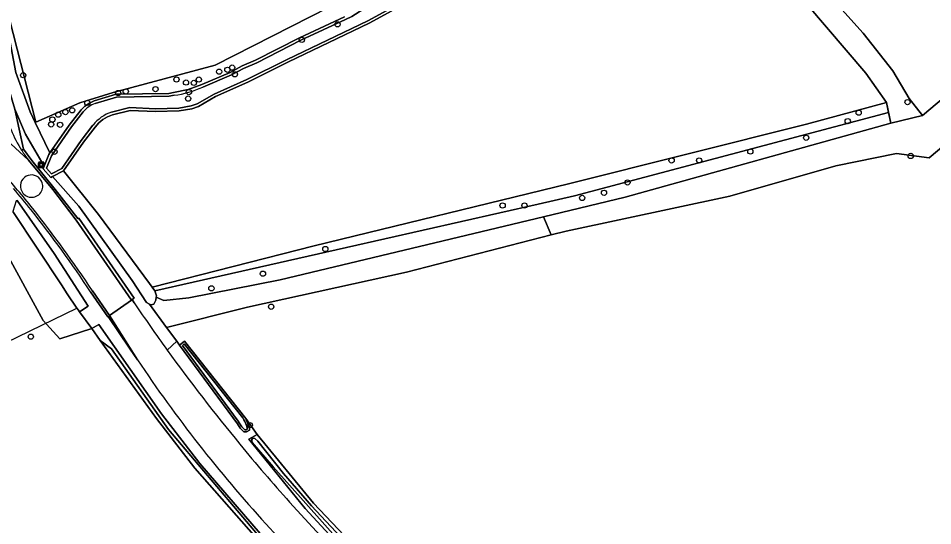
# Model space of a CAD drawing. Extents: x 164494 to 166241, y 382475 to 384495.
# Drawn here: x 165384 to 165555, y 382798.6 to 382893.4 of the extents above; entities that cross this region are included whole.
import ezdxf

# ---------------------------------------------------------------- set-up
doc = ezdxf.new("R2010")
doc.units = 0
for name, color, linetype in [('IMGEO_Berm_halfverhard', 7, 'Continuous'), ('IMGEO_Boom', 7, 'Continuous'), ('IMGEO_Bouwland', 7, 'Continuous'), ('IMGEO_Grasland_agrarisch', 7, 'Continuous'), ('IMGEO_Grasland_overig', 7, 'Continuous'), ('IMGEO_Groenvoorziening', 7, 'Continuous'), ('IMGEO_Hek', 7, 'Continuous'), ('IMGEO_Loofbos', 7, 'Continuous'), ('IMGEO_Oever', 7, 'Continuous'), ('IMGEO_Rijbaan_lokaal_gesloten', 7, 'Continuous'), ('IMGEO_Rijbaan_lokaal_open', 7, 'Continuous'), ('IMGEO_Waterloop', 7, 'Continuous'), ('IMGEO_Wegwijzer', 7, 'Continuous')]:
    doc.layers.add(name, color=color, linetype=linetype)

msp = doc.modelspace()

# ---------------------------------------------------------------- linework, layer by layer
at = {"layer": 'IMGEO_Berm_halfverhard'}
for points in [[(165385.01, 382868.98), (165384.67, 382868.78)], [(165385.95, 382866.94), (165390.5, 382861.41), (165394.87, 382855.73), (165405.21, 382840.78), (165405.31, 382840.85), (165405.7, 382841.13), (165395.37, 382856.06), (165395.18, 382855.94), (165395.15, 382855.99), (165390.91, 382861.46), (165386.55, 382866.83), (165385.01, 382868.98)], [(165397.57, 382842.29), (165400.77, 382837.66), (165400.82, 382837.69), (165404.81, 382831.76), (165406.31, 382829.61), (165401.09, 382837.88), (165397.9, 382842.51)]]:
    msp.add_lwpolyline(points, dxfattribs=at)
for centre, radius, start, end in [((165406.99, 382882.89), 26.4, 212.3054, 217.1627), ((165318.84, 382805.51), 85.74, 37.6324, 43.6202), ((165318.7, 382805.39), 85.53, 37.6329, 41.118), ((165217.8, 382723.48), 215.48, 33.4617, 38.501), ((165217.82, 382723.48), 215.86, 33.4631, 38.5029)]:
    msp.add_arc(centre, radius, start, end, dxfattribs=at)
at = {"layer": 'IMGEO_Boom'}
for centre in [(165443.75, 382892.31), (165437.07, 382889.41), (165424.02, 382884.22), (165384.96, 382882.8), (165421.6, 382883.46), (165423.14, 382883.82), (165424.54, 382882.97), (165413.61, 382882), (165415.41, 382881.43), (165416.88, 382881.36), (165417.8, 382881.99), (165402.72, 382879.47), (165404.13, 382879.76), (165409.7, 382880.2), (165415.95, 382879.64), (165396.96, 382877.63), (165415.8, 382878.43), (165550.34, 382877.77), (165391.52, 382875.42), (165392.85, 382875.91), (165394.1, 382876.24), (165541.2, 382875.79), (165390.42, 382874.52), (165539.15, 382874.21), (165390.18, 382873.6), (165391.85, 382873.53), (165531.38, 382871.11), (165520.94, 382868.54), (165390.82, 382868.5), (165506.21, 382866.87), (165511.36, 382866.87), (165550.92, 382867.71), (165497.96, 382862.76), (165493.57, 382860.83), (165474.61, 382858.45), (165478.7, 382858.45), (165489.47, 382859.86), (165441.46, 382850.31), (165429.79, 382845.7), (165420.15, 382842.97), (165431.33, 382839.53), (165386.37, 382833.93), (165427.35, 382817.4)]:
    msp.add_circle(centre, 0.489, dxfattribs=at)
at = {"layer": 'IMGEO_Bouwland'}
msp.add_lwpolyline([(165558.65, 382870.98), (165554.39, 382867.37), (165548.24, 382868.14), (165536.92, 382865.85), (165517.07, 382860.19), (165486.49, 382853.68), (165483.7, 382852.96), (165456.64, 382845.98), (165426.92, 382839.47), (165411.78, 382835.67), (165413.69, 382833.08), (165414.2, 382832.37), (165415.15, 382833.12), (165426.59, 382818.65), (165428.7, 382815.63), (165439.25, 382802.82), (165448.48, 382793.1)], dxfattribs=at)
at = {"layer": 'IMGEO_Grasland_agrarisch'}
for points in [[(165382.4, 382893.29), (165387.31, 382874.04), (165395.54, 382877.65), (165401.8, 382879.59), (165420.87, 382884.69), (165449.26, 382899.22), (165464.26, 382919.9), (165486.67, 382941.15), (165468.6, 382959.91), (165432.65, 383004.94), (165434.12, 383008.29), (165433.69, 383008.98), (165432.77, 383010.82)], [(165453.9, 382894.81), (165449.65, 382892.52), (165434.55, 382885.28), (165426.99, 382881.5), (165420.93, 382878.8), (165417.73, 382876.97), (165416.48, 382876.54), (165414.12, 382876.12), (165409.7, 382876), (165404.96, 382876.23), (165401.64, 382875.42), (165400.73, 382875.02), (165399.88, 382874.5), (165399.11, 382873.87), (165398.42, 382873.12), (165396.21, 382870.3), (165392.5, 382864.94), (165399.02, 382856.75), (165408.6, 382843.84), (165409.1, 382843.17), (165439.39, 382850.92), (165486.94, 382862.5), (165531.42, 382873.63), (165546.41, 382877.69), (165542.53, 382883.2), (165517.17, 382912.88)], [(165428.53, 382796.36), (165417.05, 382809.34), (165409.9, 382818.62), (165399.37, 382833.21), (165397.77, 382835.43), (165391.8, 382833.55), (165388.71, 382836.93), (165381.51, 382850.1)]]:
    msp.add_lwpolyline(points, dxfattribs=at)
msp.add_lwpolyline([(165576.49, 382949.59), (165546.34, 382932.58), (165521.54, 382913.91), (165524.94, 382909.68), (165542.04, 382890.68), (165547.58, 382883.59), (165550.64, 382878.42), (165553.11, 382875.3), (165604.1, 382918.17), (165600.5, 382922.18), (165586.95, 382938.17)], close=True, dxfattribs=at)
at = {"layer": 'IMGEO_Grasland_overig'}
for points in [[(165384.67, 382868.78), (165385.01, 382868.98), (165383.4, 382876.48), (165381.21, 382883.79), (165370.3, 382940.92), (165362.23, 382978.76), (165362.71, 382978.93), (165363.71, 382979.28), (165372.17, 382943.09), (165363.72, 382984.2), (165362.51, 382988.43), (165360.31, 382987.73), (165352.99, 383023.83), (165352.05, 383031.27), (165351.91, 383033.04), (165351, 383044.75), (165350.84, 383059.66)], [(165390.42, 382863.86), (165390.11, 382863.71), (165388.7, 382865.33), (165388.88, 382865.77), (165385.41, 382871.77), (165383.4, 382876.48), (165385.01, 382868.98), (165386.55, 382866.83), (165390.91, 382861.46), (165395.15, 382855.99), (165395.18, 382855.94), (165395.37, 382856.06), (165405.7, 382841.13), (165405.31, 382840.85), (165405.7, 382840.27)], [(165411.88, 382831.42), (165413.69, 382833.08), (165411.78, 382835.67), (165408.59, 382840.02), (165407.99, 382840.32), (165405.34, 382844.45), (165395.38, 382858.3), (165390.42, 382863.86)], [(165381.51, 382850.1), (165388.71, 382836.93), (165391.8, 382833.55), (165397.77, 382835.43), (165395.48, 382838.57), (165395.27, 382838.86), (165395, 382839.26), (165393.21, 382841.97), (165392.09, 382843.65), (165383.04, 382857.32)]]:
    msp.add_lwpolyline(points, dxfattribs=at)
for points in [[(165483.7, 382852.96), (165486.49, 382853.68), (165517.07, 382860.19), (165536.92, 382865.85), (165548.24, 382868.14), (165554.39, 382867.37), (165558.65, 382870.98), (165561.38, 382873.29), (165621.46, 382924.09), (165657.65, 382952.85), (165656.24, 382953.88), (165653.56, 382958.65), (165638.09, 382946.74), (165606.13, 382919.87), (165604.1, 382918.17), (165553.11, 382875.3), (165547.21, 382873.81), (165497.53, 382859.99), (165482.24, 382856.33)], [(165546.41, 382877.69), (165531.42, 382873.63), (165486.94, 382862.5), (165439.39, 382850.92), (165409.1, 382843.17), (165409.59, 382842.5), (165481.24, 382858.68), (165488.08, 382860.25), (165546.79, 382875.86)], [(165408.59, 382840.02), (165411.78, 382835.67), (165426.92, 382839.47), (165456.64, 382845.98), (165483.7, 382852.96), (165482.24, 382856.33), (165433.02, 382844.57), (165415.93, 382841.2), (165411.24, 382840.72), (165409.84, 382841.29), (165409.74, 382840.76), (165409.38, 382840.01), (165408.87, 382839.88)]]:
    msp.add_lwpolyline(points, close=True, dxfattribs=at)
for centre, radius, start, end in [((165407.22, 382883.03), 26.68, 193.906, 212.2953), ((165695.27, 383036.08), 349.56, 214.067, 215.8353)]:
    msp.add_arc(centre, radius, start, end, dxfattribs=at)
at = {"layer": 'IMGEO_Groenvoorziening'}
msp.add_lwpolyline([(165387.31, 382874.04), (165382.4, 382893.29), (165372.86, 382939.74), (165383.56, 382883.3), (165386.26, 382875.95), (165387.21, 382873.99)], close=True, dxfattribs=at)
for points in [[(165383.82, 382859.4), (165390.74, 382849.5), (165397.12, 382839.61), (165395.48, 382838.57), (165397.77, 382835.43), (165399.13, 382836.22), (165410.83, 382819.51), (165418.01, 382810.21), (165429.3, 382797.15)], [(165406.31, 382829.61), (165404.81, 382831.76), (165400.82, 382837.69), (165400.77, 382837.66), (165397.57, 382842.29)], [(165437.67, 382801.8), (165427.13, 382814.77), (165428.7, 382815.63), (165426.59, 382818.65), (165426.74, 382818.25), (165427.26, 382817), (165427.26, 382816.44), (165426.74, 382816.12), (165426.23, 382816.15), (165425.52, 382816.84), (165425.03, 382817.62), (165414.2, 382832.37), (165413.69, 382833.08), (165411.88, 382831.42)], [(165434.78, 382803), (165472.18, 382762.41), (165483.64, 382750), (165492.61, 382740.28), (165500, 382732.35), (165518.27, 382712.76), (165526.78, 382703.83), (165532.31, 382698.04), (165535.71, 382694.46), (165541.43, 382688.62), (165558.9, 382670.83)], [(165508.51, 382724.91), (165500, 382734.18), (165485.49, 382750), (165479.7, 382756.3), (165450.37, 382788.09), (165437.67, 382801.8)], [(165537.54, 382684.85), (165534.68, 382687.81), (165531.82, 382690.77), (165526.41, 382696.39), (165522.95, 382700.02), (165514.32, 382709.07), (165500, 382724.22), (165488.23, 382736.66), (165475.63, 382750), (165467.41, 382758.71), (165430.31, 382798.95)]]:
    msp.add_lwpolyline(points, dxfattribs=at)
for centre, radius, start, end in [((165318.7, 382805.39), 85.53, 37.6329, 41.118), ((165217.8, 382723.48), 215.48, 33.4617, 38.501), ((165694.2, 383035.4), 348.29, 215.8486, 219.5001), ((165625.93, 382976.77), 264.36, 213.8266, 222.2726), ((165694.77, 383036), 349.11, 219.5164, 221.8659)]:
    msp.add_arc(centre, radius, start, end, dxfattribs=at)
at = {"layer": 'IMGEO_Hek'}
for points in [[(165486.67, 382941.15), (165464.26, 382919.9), (165449.26, 382899.22), (165420.87, 382884.69), (165401.8, 382879.59), (165395.54, 382877.65), (165387.31, 382874.04)], [(165387.31, 382874.04), (165382.4, 382893.29), (165372.86, 382939.74)], [(165512.76, 382918.21), (165517.17, 382912.88), (165542.53, 382883.2), (165546.41, 382877.69), (165547.21, 382873.81)], [(165307.05, 382796.58), (165395, 382839.26)]]:
    msp.add_lwpolyline(points, dxfattribs=at)
at = {"layer": 'IMGEO_Loofbos'}
for points in [[(165524.94, 382909.68), (165521.54, 382913.91), (165520.4, 382915.32), (165514.38, 382919.86), (165503.94, 382930.01), (165503.98, 382929.23), (165511.56, 382921.35), (165513.68, 382919.15), (165513.02, 382917.9), (165517.17, 382912.88), (165542.53, 382883.2), (165546.41, 382877.69), (165546.79, 382875.86), (165547.21, 382873.81), (165553.11, 382875.3), (165550.64, 382878.42), (165547.58, 382883.59), (165542.04, 382890.68)], [(165409.59, 382842.5), (165409.9, 382841.59), (165409.84, 382841.29), (165411.24, 382840.72), (165415.93, 382841.2), (165433.02, 382844.57), (165482.24, 382856.33), (165497.53, 382859.99), (165547.21, 382873.81), (165546.79, 382875.86), (165488.08, 382860.25), (165481.24, 382858.68)]]:
    msp.add_lwpolyline(points, close=True, dxfattribs=at)
msp.add_lwpolyline([(165449.26, 382899.22), (165420.87, 382884.69), (165401.8, 382879.59), (165395.54, 382877.65), (165387.31, 382874.04), (165387.21, 382873.99), (165389.96, 382868.28), (165393.53, 382873.46), (165395.77, 382876.31), (165396.49, 382877.01), (165397.33, 382877.59), (165398.25, 382878.02), (165402.32, 382879.25), (165412.22, 382879.39), (165413.09, 382879.56), (165415.78, 382880.11), (165418.35, 382881.06), (165423.68, 382883.32), (165425.92, 382884.54), (165428.42, 382885.59), (165436.62, 382889.8), (165445.03, 382893.72)], dxfattribs=at)
at = {"layer": 'IMGEO_Oever'}
for points in [[(165418.54, 382880.57), (165423.91, 382882.84), (165426.16, 382884.06), (165428.64, 382885.11), (165436.86, 382889.32), (165445.26, 382893.24), (165446.44, 382893.79), (165448.67, 382895.2), (165454.94, 382898.16), (165456.01, 382898.67), (165457.48, 382899.36), (165458.35, 382899.72), (165460.93, 382900.79), (165467.5, 382903.87), (165475.83, 382907.06), (165485.27, 382909.85), (165491.37, 382912.03), (165500, 382914.88), (165506.99, 382916.92), (165507.85, 382917.42), (165510.48, 382919.72), (165510.71, 382919.92), (165510.35, 382920.26), (165510.34, 382920.26)], [(165445.03, 382893.72), (165436.62, 382889.8), (165428.42, 382885.59), (165425.92, 382884.54), (165423.68, 382883.32), (165418.35, 382881.06), (165415.78, 382880.11), (165413.09, 382879.56), (165412.22, 382879.39), (165402.32, 382879.25), (165398.25, 382878.02), (165397.33, 382877.59), (165396.49, 382877.01), (165395.77, 382876.31), (165393.53, 382873.46), (165389.96, 382868.28), (165389.75, 382867.98), (165388.88, 382865.77), (165388.7, 382865.33), (165390.11, 382863.71), (165390.42, 382863.86), (165392.5, 382864.94), (165396.21, 382870.3), (165398.42, 382873.12), (165399.11, 382873.87), (165399.88, 382874.5), (165400.73, 382875.02), (165401.64, 382875.42), (165404.96, 382876.23), (165409.7, 382876), (165414.12, 382876.12), (165416.48, 382876.54), (165417.73, 382876.97), (165420.93, 382878.8), (165426.99, 382881.5), (165434.55, 382885.28), (165449.65, 382892.52), (165453.9, 382894.81)], [(165453.66, 382895.29), (165449.41, 382892.99), (165434.32, 382885.76), (165426.76, 382881.98), (165420.69, 382879.28), (165417.51, 382877.45), (165416.34, 382877.06), (165414.06, 382876.65), (165409.7, 382876.54), (165404.91, 382876.76), (165401.47, 382875.92)], [(165398.44, 382877.52), (165402.4, 382878.72), (165412.28, 382878.86), (165413.2, 382879.04)], [(165398.01, 382873.46), (165395.78, 382870.62), (165392.16, 382865.37), (165390.24, 382864.37), (165389.32, 382865.43), (165390.22, 382867.73), (165393.96, 382873.15), (165396.17, 382875.95)], [(165451.85, 382789.55), (165448.48, 382793.1), (165439.25, 382802.82), (165428.7, 382815.63), (165427.13, 382814.77), (165437.67, 382801.8), (165450.37, 382788.09), (165479.7, 382756.3), (165485.49, 382750), (165500, 382734.18), (165508.51, 382724.91)]]:
    msp.add_lwpolyline(points, dxfattribs=at)
for points in [[(165429.3, 382797.15), (165418.01, 382810.21), (165410.83, 382819.51), (165399.13, 382836.22), (165397.77, 382835.43), (165399.37, 382833.21), (165401.49, 382831.69), (165412.14, 382816.6), (165429.14, 382796.5), (165466.19, 382757.33), (165466.42, 382757.59)], [(165415.15, 382833.12), (165414.2, 382832.37), (165425.03, 382817.62), (165425.52, 382816.84), (165426.23, 382816.15), (165426.74, 382816.12), (165427.26, 382816.44), (165427.26, 382817), (165426.74, 382818.25), (165426.59, 382818.65)], [(165426.03, 382818.74), (165426.21, 382818.4), (165426.38, 382818.08), (165426.7, 382817.3), (165426.86, 382816.92), (165426.86, 382816.66), (165426.64, 382816.52), (165426.4, 382816.54), (165425.82, 382817.09), (165425.34, 382817.82), (165425.13, 382818.15), (165414.73, 382832.3), (165415.09, 382832.58)], [(165431.73, 382809.62), (165427.8, 382814.18), (165427.69, 382814.47), (165427.7, 382814.71), (165427.82, 382814.87), (165427.99, 382814.96), (165428.26, 382814.91), (165428.83, 382814.39), (165433.61, 382808.38), (165438.86, 382802.32), (165451.56, 382788.71), (165497.61, 382738.81), (165509.82, 382726.14), (165509.82, 382725.77), (165509.4, 382725.41), (165508.99, 382725.41), (165508.04, 382726.01), (165505.84, 382728.49), (165493.77, 382741.81), (165483.46, 382752.93), (165450.54, 382788.48)]]:
    msp.add_lwpolyline(points, close=True, dxfattribs=at)
for centre, radius, start, end in [((165410.83, 382897.39), 18.5, 277.3324, 294.615), ((165400.35, 382872.33), 5.54, 110.224, 139.0586), ((165404, 382868.71), 7.64, 109.3783, 141.5713)]:
    msp.add_arc(centre, radius, start, end, dxfattribs=at)
at = {"layer": 'IMGEO_Rijbaan_lokaal_gesloten'}
for points in [[(165405.21, 382840.78), (165394.87, 382855.73), (165390.5, 382861.41), (165385.95, 382866.94), (165372.74, 382879.06)], [(165373.23, 382878.8), (165372.74, 382879.06), (165385.95, 382866.94)], [(165397.9, 382842.51), (165401.09, 382837.88), (165405.21, 382840.78)]]:
    msp.add_lwpolyline(points, dxfattribs=at)
for centre, radius, start, end in [((165407.22, 382883.03), 26.68, 193.906, 212.2953), ((165406.99, 382882.89), 26.4, 212.3054, 217.1627), ((165318.84, 382805.51), 85.74, 37.6324, 43.6202), ((165386.51, 382862.08), 2.08, 40.3176, 219.5719), ((165386.53, 382862.06), 2.08, 218.7266, 41.1628), ((165217.82, 382723.48), 215.86, 33.4631, 38.5029)]:
    msp.add_arc(centre, radius, start, end, dxfattribs=at)
at = {"layer": 'IMGEO_Rijbaan_lokaal_open'}
for points in [[(165405.7, 382840.27), (165405.31, 382840.85), (165405.21, 382840.78), (165401.09, 382837.88), (165406.31, 382829.61)], [(165430.31, 382798.95), (165467.41, 382758.71), (165475.63, 382750), (165488.23, 382736.66), (165500, 382724.22), (165514.32, 382709.07), (165522.95, 382700.02), (165526.78, 382703.83), (165518.27, 382712.76), (165500, 382732.35), (165492.61, 382740.28), (165483.64, 382750), (165472.18, 382762.41), (165434.78, 382803)]]:
    msp.add_lwpolyline(points, dxfattribs=at)
for centre, radius, start, end in [((165386.51, 382862.08), 2.08, 40.3176, 219.5719), ((165386.53, 382862.06), 2.08, 218.7266, 41.1628), ((165695.27, 383036.08), 349.56, 214.067, 215.8353), ((165694.2, 383035.4), 348.29, 215.8486, 219.5001), ((165625.93, 382976.77), 264.36, 213.8266, 222.2726), ((165694.77, 383036), 349.11, 219.5164, 221.8659)]:
    msp.add_arc(centre, radius, start, end, dxfattribs=at)
at = {"layer": 'IMGEO_Waterloop'}
for points in [[(165372.86, 382939.74), (165372.17, 382943.09), (165363.71, 382979.28), (165362.71, 382978.93), (165362.23, 382978.76), (165370.3, 382940.92), (165381.21, 382883.79), (165383.4, 382876.48), (165385.41, 382871.77), (165388.88, 382865.77), (165389.75, 382867.98), (165389.96, 382868.28), (165387.21, 382873.99), (165386.26, 382875.95), (165383.56, 382883.3)], [(165409.84, 382841.29), (165409.9, 382841.59), (165409.59, 382842.5), (165409.1, 382843.17), (165408.6, 382843.84), (165399.02, 382856.75), (165392.5, 382864.94), (165390.42, 382863.86), (165395.38, 382858.3), (165405.34, 382844.45), (165407.99, 382840.32), (165408.59, 382840.02), (165408.87, 382839.88), (165409.38, 382840.01), (165409.74, 382840.76)], [(165383.66, 382859.29), (165383.04, 382857.32), (165392.09, 382843.65), (165393.21, 382841.97), (165395, 382839.26), (165395.27, 382838.86), (165395.48, 382838.57), (165397.12, 382839.61), (165390.74, 382849.5), (165383.82, 382859.4)], [(165399.37, 382833.21), (165409.9, 382818.62), (165417.05, 382809.34), (165428.53, 382796.36), (165465.7, 382756.73), (165466.19, 382757.33), (165429.14, 382796.5), (165412.14, 382816.6), (165401.49, 382831.69)], [(165425.13, 382818.15), (165425.34, 382817.82), (165425.82, 382817.09), (165426.4, 382816.54), (165426.64, 382816.52), (165426.86, 382816.66), (165426.86, 382816.92), (165426.7, 382817.3), (165426.38, 382818.08), (165426.21, 382818.4), (165426.03, 382818.74), (165415.09, 382832.58), (165414.73, 382832.3)], [(165431.73, 382809.62), (165450.54, 382788.48), (165483.46, 382752.93), (165493.77, 382741.81), (165505.84, 382728.49), (165508.04, 382726.01), (165508.99, 382725.41), (165509.4, 382725.41), (165509.82, 382725.77), (165509.82, 382726.14), (165497.61, 382738.81), (165451.56, 382788.71), (165438.86, 382802.32), (165433.61, 382808.38), (165428.83, 382814.39), (165428.26, 382814.91), (165427.99, 382814.96), (165427.82, 382814.87), (165427.7, 382814.71), (165427.69, 382814.47), (165427.8, 382814.18)]]:
    msp.add_lwpolyline(points, close=True, dxfattribs=at)
for points in [[(165401.47, 382875.92), (165404.91, 382876.76), (165409.7, 382876.54), (165414.06, 382876.65), (165416.34, 382877.06), (165417.51, 382877.45), (165420.69, 382879.28), (165426.76, 382881.98), (165434.32, 382885.76), (165449.41, 382892.99), (165453.66, 382895.29), (165455.78, 382896.24), (165456.87, 382896.73), (165456.01, 382898.67), (165454.94, 382898.16), (165448.67, 382895.2), (165446.44, 382893.79), (165445.26, 382893.24), (165436.86, 382889.32), (165428.64, 382885.11), (165426.16, 382884.06), (165423.91, 382882.84), (165418.54, 382880.57)], [(165413.2, 382879.04), (165412.28, 382878.86), (165402.4, 382878.72), (165398.44, 382877.52)], [(165396.17, 382875.95), (165393.96, 382873.15), (165390.22, 382867.73), (165389.32, 382865.43), (165390.24, 382864.37)], [(165390.24, 382864.37), (165392.16, 382865.37), (165395.78, 382870.62), (165398.01, 382873.46)]]:
    msp.add_lwpolyline(points, dxfattribs=at)
for centre, radius, start, end in [((165410.83, 382897.39), 18.5, 277.3324, 294.615), ((165400.35, 382872.33), 5.54, 110.224, 139.0586), ((165404, 382868.71), 7.64, 109.3783, 141.5713)]:
    msp.add_arc(centre, radius, start, end, dxfattribs=at)
at = {"layer": 'IMGEO_Wegwijzer'}
for p, q in [((165387.84, 382865.65), (165387.84, 382866.45)), ((165387.84, 382866.45), (165387.84, 382865.65)), ((165387.94, 382866.55), (165388.73, 382866.55)), ((165388.73, 382866.55), (165387.94, 382866.55)), ((165388.83, 382866.45), (165388.83, 382865.65)), ((165388.83, 382865.65), (165388.83, 382866.45)), ((165388.73, 382865.55), (165387.94, 382865.55)), ((165387.94, 382865.55), (165388.73, 382865.55))]:
    msp.add_line(p, q, dxfattribs=at)
for points in [[(165387.94, 382866.28), (165388.73, 382866.28), (165388.73, 382865.82), (165387.94, 382865.82), (165387.94, 382866.28)], [(165388, 382866.22), (165388, 382865.88), (165388.66, 382865.88), (165388.66, 382866.22), (165388, 382866.22)]]:
    msp.add_lwpolyline(points, dxfattribs=at)
for centre, start, end in [((165387.94, 382866.45), 90, 180), ((165387.94, 382866.45), 90, 180), ((165387.94, 382865.65), 180, 270), ((165387.94, 382865.65), 180, 270), ((165388.73, 382866.45), 0, 90), ((165388.73, 382866.45), 360, 90), ((165388.73, 382865.65), 270, 0), ((165388.73, 382865.65), 270, 0)]:
    msp.add_arc(centre, 0.1, start, end, dxfattribs=at)

doc.saveas('drawing.dxf')
